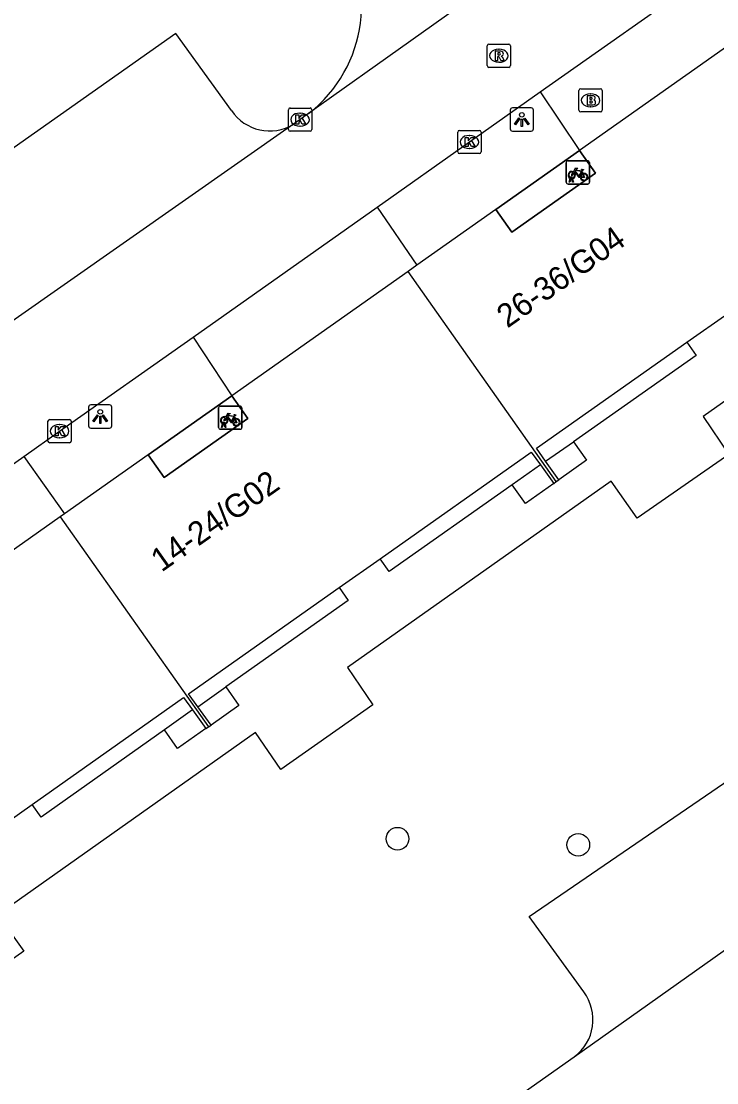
# Model space of a CAD drawing. Extents: x 159353 to 160616, y 385893 to 387321.
# Drawn here: x 160147.08 to 160176.98, y 387018.09 to 387063.72 of the extents above; entities that cross this region are included whole.
import ezdxf

# ---------------------------------------------------------------- set-up
doc = ezdxf.new("R2010")
doc.units = 0
for name, color, linetype in [('IMGEO_Boom', 7, 'Continuous'), ('IMGEO_Brandkraan', 7, 'Continuous'), ('IMGEO_Fietsenrek', 7, 'Continuous'), ('IMGEO_Kolk', 7, 'Continuous'), ('IMGEO_Lichtpunt', 7, 'Continuous'), ('IMGEO_Pand', 7, 'Continuous'), ('IMGEO_Pand_nummerreeks', 7, 'Continuous'), ('IMGEO_Pand_overbouw', 7, 'Continuous'), ('IMGEO_Parkeervlak_open', 7, 'Continuous'), ('IMGEO_Rijbaan_lokaal_open', 7, 'Continuous'), ('IMGEO_Rioolput', 7, 'Continuous'), ('IMGEO_Voetpad_open', 7, 'Continuous')]:
    doc.layers.add(name, color=color, linetype=linetype)

msp = doc.modelspace()

# ---------------------------------------------------------------- linework, layer by layer
at = {"layer": 'IMGEO_Boom'}
for centre in [(160163.258, 387028.577), (160171.028, 387028.316)]:
    msp.add_circle(centre, 0.489, dxfattribs=at)
at = {"layer": 'IMGEO_Brandkraan'}
for p, q in [((160171.057, 387059.896), (160171.057, 387060.748)), ((160171.132, 387060.822), (160171.984, 387060.822)), ((160172.058, 387060.748), (160172.058, 387059.896)), ((160171.545, 387060.602), (160171.57, 387060.602)), ((160171.984, 387059.822), (160171.132, 387059.822)), ((160171.568, 387060.042), (160171.543, 387060.042))]:
    msp.add_line(p, q, dxfattribs=at)
for points in [[(160171.057, 387059.896), (160171.057, 387060.748)], [(160171.132, 387060.822), (160171.984, 387060.822)], [(160172.058, 387060.748), (160172.058, 387059.896)], [(160171.405, 387060.522), (160171.405, 387060.122), (160171.618, 387060.122)], [(160171.636, 387060.522), (160171.405, 387060.522)], [(160171.584, 387060.441), (160171.53, 387060.441), (160171.53, 387060.365)], [(160171.53, 387060.365), (160171.583, 387060.365)], [(160171.592, 387060.289), (160171.53, 387060.289), (160171.53, 387060.208)], [(160171.53, 387060.208), (160171.592, 387060.208)], [(160171.984, 387059.822), (160171.132, 387059.822)]]:
    msp.add_lwpolyline(points, dxfattribs=at)
for centre, radius, start, end in [((160171.134, 387060.746), 0.0765, 91.552, 178.448), ((160171.134, 387060.746), 0.0765, 91.552, 178.448), ((160171.982, 387060.746), 0.0765, 1.552, 88.448), ((160171.982, 387060.746), 0.0765, 1.552, 88.448), ((160171.585, 387060.403), 0.0379, 267.8285, 90.9355), ((160171.593, 387060.248), 0.0404, 269.8759, 90.5077), ((160171.64, 387060.377), 0.145, 59.4692, 91.5367), ((160171.665, 387060.424), 0.0922, 285.5137, 58.1501), ((160171.67, 387060.232), 0.105, 301.3115, 78.989), ((160171.134, 387059.898), 0.0765, 181.552, 268.448), ((160171.134, 387059.898), 0.0765, 181.552, 268.448), ((160171.624, 387060.373), 0.251, 268.6676, 293.5347), ((160171.982, 387059.898), 0.0765, 271.552, 358.448), ((160171.982, 387059.898), 0.0765, 271.552, 358.448)]:
    msp.add_arc(centre, radius, start, end, dxfattribs=at)
for centre, major_axis, ratio, start_param, end_param in [((160171.544, 387060.322), (-0.387, 0.002), 0.722429, 4.712389, 7.853982), ((160171.569, 387060.322), (-0.39, 0.002), 0.717154, 1.570796, 4.712389)]:
    msp.add_ellipse(centre, major_axis=major_axis, ratio=ratio, start_param=start_param, end_param=end_param, dxfattribs=at)
at = {"layer": 'IMGEO_Fietsenrek'}
for p, q in [((160170.507, 387056.798), (160170.507, 387057.639)), ((160170.507, 387057.639), (160170.507, 387056.798)), ((160170.582, 387057.723), (160171.423, 387057.723)), ((160171.423, 387057.723), (160170.582, 387057.723)), ((160171.507, 387057.648), (160171.507, 387056.807)), ((160171.507, 387056.807), (160171.507, 387057.648)), ((160171.194, 387057.272), (160171.23, 387057.177)), ((160171.432, 387056.723), (160170.591, 387056.723)), ((160170.591, 387056.723), (160171.432, 387056.723)), ((160170.634, 387056.807), (160170.673, 387056.967)), ((160170.668, 387056.807), (160170.634, 387056.807)), ((160170.703, 387056.955), (160170.668, 387056.807)), ((160170.745, 387056.979), (160170.744, 387056.983)), ((160170.786, 387056.807), (160170.752, 387056.949)), ((160170.776, 387056.99), (160170.777, 387056.983)), ((160170.784, 387056.953), (160170.819, 387056.807)), ((160170.819, 387056.807), (160170.786, 387056.807)), ((160155.567, 387046.254), (160155.567, 387047.095)), ((160155.567, 387047.095), (160155.567, 387046.254)), ((160155.642, 387047.179), (160156.483, 387047.179)), ((160156.483, 387047.179), (160155.642, 387047.179)), ((160156.567, 387047.104), (160156.567, 387046.263)), ((160156.567, 387046.263), (160156.567, 387047.104)), ((160156.254, 387046.728), (160156.29, 387046.633)), ((160156.492, 387046.179), (160155.651, 387046.179)), ((160155.651, 387046.179), (160156.492, 387046.179)), ((160155.694, 387046.263), (160155.733, 387046.423)), ((160155.728, 387046.263), (160155.694, 387046.263)), ((160155.763, 387046.411), (160155.728, 387046.263)), ((160155.805, 387046.435), (160155.804, 387046.439)), ((160155.846, 387046.263), (160155.812, 387046.405)), ((160155.836, 387046.446), (160155.837, 387046.439)), ((160155.844, 387046.409), (160155.879, 387046.263)), ((160155.879, 387046.263), (160155.846, 387046.263))]:
    msp.add_line(p, q, dxfattribs=at)
for points in [[(160170.841, 387057.197), (160170.789, 387057.107), (160170.749, 387057.082), (160170.75, 387057.129), (160170.805, 387057.223)], [(160170.82, 387057.249), (160170.915, 387057.413), (160171.001, 387057.399), (160171.003, 387057.39), (160170.947, 387057.379), (160170.92, 387057.334), (160171.176, 387057.293)], [(160171.116, 387057.005), (160171.066, 387057.005), (160170.875, 387057.256), (160170.856, 387057.224)], [(160171.163, 387057.268), (160170.906, 387057.309), (160170.889, 387057.28), (160171.056, 387057.06), (160171.163, 387057.268)], [(160171.211, 387057.17), (160171.181, 387057.247), (160171.072, 387057.029), (160171.115, 387057.029)], [(160171.145, 387057.029), (160171.265, 387057.028), (160171.221, 387057.142)], [(160171.241, 387057.149), (160171.296, 387057.004), (160171.146, 387057.004)], [(160171.176, 387057.293), (160171.201, 387057.342), (160171.195, 387057.346), (160171.172, 387057.35), (160171.16, 387057.357), (160171.159, 387057.36), (160171.161, 387057.365), (160171.256, 387057.35), (160171.258, 387057.34), (160171.248, 387057.327), (160171.236, 387057.321), (160171.222, 387057.327), (160171.194, 387057.272)], [(160155.901, 387046.653), (160155.849, 387046.563), (160155.809, 387046.538), (160155.81, 387046.585), (160155.865, 387046.679)], [(160155.88, 387046.705), (160155.975, 387046.869), (160156.061, 387046.855), (160156.063, 387046.846), (160156.007, 387046.835), (160155.98, 387046.79), (160156.236, 387046.749)], [(160156.176, 387046.461), (160156.126, 387046.461), (160155.935, 387046.712), (160155.916, 387046.68)], [(160156.223, 387046.724), (160155.966, 387046.765), (160155.949, 387046.736), (160156.116, 387046.516), (160156.223, 387046.724)], [(160156.271, 387046.626), (160156.241, 387046.703), (160156.132, 387046.485), (160156.175, 387046.485)], [(160156.205, 387046.485), (160156.325, 387046.484), (160156.281, 387046.598)], [(160156.301, 387046.605), (160156.356, 387046.46), (160156.206, 387046.46)], [(160156.236, 387046.749), (160156.261, 387046.798), (160156.255, 387046.802), (160156.232, 387046.806), (160156.22, 387046.813), (160156.219, 387046.816), (160156.221, 387046.821), (160156.316, 387046.806), (160156.318, 387046.796), (160156.308, 387046.783), (160156.296, 387046.777), (160156.282, 387046.783), (160156.254, 387046.728)]]:
    msp.add_lwpolyline(points, dxfattribs=at)
for centre, radius, start, end in [((160170.585, 387057.645), 0.0779, 92.4484, 184.2845), ((160170.585, 387057.645), 0.0779, 92.4484, 184.2845), ((160171.429, 387057.645), 0.0779, 2.4484, 94.2845), ((160171.429, 387057.645), 0.0779, 2.4484, 94.2845), ((160170.747, 387057.108), 0.159, 62.6766, 242.1369), ((160170.747, 387057.108), 0.129, 63.3192, 238.903), ((160170.727, 387056.979), 0.0499, 12.8025, 158.6934), ((160170.747, 387057.108), 0.129, 283.6043, 43.4302), ((160170.747, 387057.108), 0.159, 283.5766, 46.6042), ((160171.274, 387057.024), 0.159, 113.3408, 178.3217), ((160171.274, 387057.024), 0.159, 187.0065, 105.7708), ((160171.274, 387057.024), 0.129, 113.923, 177.9556), ((160171.274, 387057.024), 0.129, 188.6715, 104.5883), ((160170.585, 387056.801), 0.0779, 182.4484, 274.2845), ((160170.585, 387056.801), 0.0779, 182.4484, 274.2845), ((160170.747, 387057.108), 0.159, 253.9967, 271.7867), ((160170.727, 387056.979), 0.0174, 12.8025, 163.4502), ((160170.747, 387057.108), 0.129, 253.415, 269.0204), ((160171.429, 387056.801), 0.0779, 272.4484, 4.2845), ((160171.429, 387056.801), 0.0779, 272.4484, 4.2845), ((160155.645, 387047.101), 0.0779, 92.4484, 184.2845), ((160155.645, 387047.101), 0.0779, 92.4484, 184.2845), ((160156.489, 387047.101), 0.0779, 2.4484, 94.2845), ((160156.489, 387047.101), 0.0779, 2.4484, 94.2845), ((160155.807, 387046.564), 0.159, 62.6766, 242.1369), ((160155.807, 387046.564), 0.129, 63.3192, 238.903), ((160155.807, 387046.564), 0.129, 283.6043, 43.4302), ((160155.807, 387046.564), 0.159, 283.5766, 46.6042), ((160156.334, 387046.48), 0.159, 113.3408, 178.3217), ((160156.334, 387046.48), 0.159, 187.0065, 105.7708), ((160156.334, 387046.48), 0.129, 113.923, 177.9556), ((160156.334, 387046.48), 0.129, 188.6715, 104.5883), ((160155.645, 387046.257), 0.0779, 182.4484, 274.2845), ((160155.645, 387046.257), 0.0779, 182.4484, 274.2845), ((160155.787, 387046.435), 0.0499, 12.8025, 158.6934), ((160155.807, 387046.564), 0.159, 253.9967, 271.7867), ((160155.787, 387046.435), 0.0174, 12.8025, 163.4502), ((160155.807, 387046.564), 0.129, 253.415, 269.0204), ((160156.489, 387046.257), 0.0779, 272.4484, 4.2845), ((160156.489, 387046.257), 0.0779, 272.4484, 4.2845)]:
    msp.add_arc(centre, radius, start, end, dxfattribs=at)
at = {"layer": 'IMGEO_Kolk'}
for p, q in [((160158.57, 387059.066), (160158.57, 387059.918)), ((160158.645, 387059.992), (160159.497, 387059.992)), ((160159.058, 387059.772), (160159.083, 387059.772)), ((160159.571, 387059.918), (160159.571, 387059.066)), ((160159.497, 387058.992), (160158.645, 387058.992)), ((160159.081, 387059.212), (160159.056, 387059.212)), ((160165.849, 387058.105), (160165.849, 387058.957)), ((160165.924, 387059.031), (160166.776, 387059.031)), ((160166.85, 387058.957), (160166.85, 387058.105)), ((160166.337, 387058.811), (160166.362, 387058.811)), ((160166.776, 387058.031), (160165.924, 387058.031)), ((160166.36, 387058.251), (160166.335, 387058.251)), ((160148.234, 387045.673), (160148.234, 387046.525)), ((160148.309, 387046.599), (160149.161, 387046.599)), ((160149.235, 387046.525), (160149.235, 387045.673)), ((160148.722, 387046.379), (160148.747, 387046.379)), ((160149.161, 387045.599), (160148.309, 387045.599)), ((160148.745, 387045.819), (160148.72, 387045.819))]:
    msp.add_line(p, q, dxfattribs=at)
for points in [[(160158.57, 387059.066), (160158.57, 387059.918)], [(160158.645, 387059.992), (160159.497, 387059.992)], [(160159.571, 387059.918), (160159.571, 387059.066)], [(160158.891, 387059.692), (160159.014, 387059.692), (160159.014, 387059.541), (160159.144, 387059.692), (160159.308, 387059.692), (160159.162, 387059.541), (160159.315, 387059.292), (160159.163, 387059.292), (160159.078, 387059.456), (160159.014, 387059.389), (160159.014, 387059.292), (160158.891, 387059.292), (160158.891, 387059.692)], [(160159.497, 387058.992), (160158.645, 387058.992)], [(160165.849, 387058.105), (160165.849, 387058.957)], [(160165.924, 387059.031), (160166.776, 387059.031)], [(160166.85, 387058.957), (160166.85, 387058.105)], [(160166.17, 387058.731), (160166.293, 387058.731), (160166.293, 387058.58), (160166.423, 387058.731), (160166.587, 387058.731), (160166.441, 387058.58), (160166.594, 387058.331), (160166.442, 387058.331), (160166.357, 387058.495), (160166.293, 387058.428), (160166.293, 387058.331), (160166.17, 387058.331), (160166.17, 387058.731)], [(160166.776, 387058.031), (160165.924, 387058.031)], [(160148.234, 387045.673), (160148.234, 387046.525)], [(160148.309, 387046.599), (160149.161, 387046.599)], [(160149.235, 387046.525), (160149.235, 387045.673)], [(160148.555, 387046.299), (160148.678, 387046.299), (160148.678, 387046.148), (160148.808, 387046.299), (160148.972, 387046.299), (160148.826, 387046.148), (160148.979, 387045.899), (160148.827, 387045.899), (160148.742, 387046.063), (160148.678, 387045.996), (160148.678, 387045.899), (160148.555, 387045.899), (160148.555, 387046.299)], [(160149.161, 387045.599), (160148.309, 387045.599)]]:
    msp.add_lwpolyline(points, dxfattribs=at)
for centre, start, end in [((160158.647, 387059.916), 91.552, 178.448), ((160158.647, 387059.916), 91.552, 178.448), ((160159.495, 387059.916), 1.552, 88.448), ((160159.495, 387059.916), 1.552, 88.448), ((160158.647, 387059.068), 181.552, 268.448), ((160158.647, 387059.068), 181.552, 268.448), ((160159.495, 387059.068), 271.552, 358.448), ((160159.495, 387059.068), 271.552, 358.448), ((160165.926, 387058.955), 91.552, 178.448), ((160165.926, 387058.955), 91.552, 178.448), ((160166.774, 387058.955), 1.552, 88.448), ((160166.774, 387058.955), 1.552, 88.448), ((160165.926, 387058.107), 181.552, 268.448), ((160165.926, 387058.107), 181.552, 268.448), ((160166.774, 387058.107), 271.552, 358.448), ((160166.774, 387058.107), 271.552, 358.448), ((160148.311, 387046.523), 91.552, 178.448), ((160148.311, 387046.523), 91.552, 178.448), ((160149.159, 387046.523), 1.552, 88.448), ((160149.159, 387046.523), 1.552, 88.448), ((160148.311, 387045.675), 181.552, 268.448), ((160148.311, 387045.675), 181.552, 268.448), ((160149.159, 387045.675), 271.552, 358.448), ((160149.159, 387045.675), 271.552, 358.448)]:
    msp.add_arc(centre, 0.0765, start, end, dxfattribs=at)
for centre, major_axis, ratio, start_param, end_param in [((160159.057, 387059.492), (-0.387, 0.002), 0.722429, 4.712389, 7.853982), ((160159.082, 387059.492), (-0.39, 0.002), 0.717154, 1.570796, 4.712389), ((160166.336, 387058.531), (-0.387, 0.002), 0.722429, 4.712389, 7.853982), ((160166.361, 387058.531), (-0.39, 0.002), 0.717154, 1.570796, 4.712389), ((160148.721, 387046.099), (-0.387, 0.002), 0.722429, 4.712389, 7.853982), ((160148.746, 387046.099), (-0.39, 0.002), 0.717154, 1.570796, 4.712389)]:
    msp.add_ellipse(centre, major_axis=major_axis, ratio=ratio, start_param=start_param, end_param=end_param, dxfattribs=at)
at = {"layer": 'IMGEO_Lichtpunt'}
for p, q in [((160168.103, 387059.899), (160168.103, 387059.092)), ((160168.103, 387059.899), (160168.103, 387059.092)), ((160169.005, 387059.994), (160168.197, 387059.994)), ((160169.005, 387059.994), (160168.197, 387059.994)), ((160169.099, 387059.092), (160169.099, 387059.899)), ((160169.099, 387059.092), (160169.099, 387059.899)), ((160168.197, 387058.998), (160169.005, 387058.998)), ((160168.197, 387058.998), (160169.005, 387058.998)), ((160149.982, 387047.133), (160149.982, 387046.326)), ((160149.982, 387047.133), (160149.982, 387046.326)), ((160150.884, 387047.228), (160150.076, 387047.228)), ((160150.884, 387047.228), (160150.076, 387047.228)), ((160150.978, 387046.326), (160150.978, 387047.133)), ((160150.978, 387046.326), (160150.978, 387047.133)), ((160150.076, 387046.232), (160150.884, 387046.232)), ((160150.076, 387046.232), (160150.884, 387046.232))]:
    msp.add_line(p, q, dxfattribs=at)
for points in [[(160168.477, 387059.563), (160168.516, 387059.535), (160168.328, 387059.273), (160168.29, 387059.3), (160168.477, 387059.563)], [(160168.579, 387059.515), (160168.626, 387059.515), (160168.626, 387059.193), (160168.579, 387059.193), (160168.579, 387059.515)], [(160168.689, 387059.535), (160168.727, 387059.562), (160168.914, 387059.3), (160168.875, 387059.272), (160168.689, 387059.535)], [(160150.356, 387046.797), (160150.395, 387046.769), (160150.207, 387046.507), (160150.169, 387046.534), (160150.356, 387046.797)], [(160150.458, 387046.749), (160150.505, 387046.749), (160150.505, 387046.427), (160150.458, 387046.427), (160150.458, 387046.749)], [(160150.568, 387046.769), (160150.606, 387046.796), (160150.793, 387046.534), (160150.754, 387046.506), (160150.568, 387046.769)]]:
    msp.add_lwpolyline(points, dxfattribs=at)
for centre in [(160168.602, 387059.697), (160150.481, 387046.931)]:
    msp.add_circle(centre, 0.0994, dxfattribs=at)
for centre, start, end in [((160168.197, 387059.899), 90, 180), ((160168.197, 387059.899), 90, 180), ((160169.005, 387059.899), 0, 90), ((160169.005, 387059.899), 0, 90), ((160168.197, 387059.092), 180, 270), ((160168.197, 387059.092), 180, 270), ((160169.005, 387059.092), 270, 0), ((160169.005, 387059.092), 270, 360), ((160150.076, 387047.133), 90, 180), ((160150.076, 387047.133), 90, 180), ((160150.884, 387047.133), 0, 90), ((160150.884, 387047.133), 0, 90), ((160150.076, 387046.326), 180, 270), ((160150.076, 387046.326), 180, 270), ((160150.884, 387046.326), 270, 0), ((160150.884, 387046.326), 270, 360)]:
    msp.add_arc(centre, 0.0946, start, end, dxfattribs=at)
at = {"layer": 'IMGEO_Pand'}
for points in [[(160178.859, 387063.651), (160171.076, 387058.166)], [(160171.076, 387058.166), (160171.761, 387057.193), (160168.165, 387054.651), (160167.479, 387055.623)], [(160167.479, 387055.623), (160164.091, 387053.233)], [(160163.711, 387052.965), (160156.136, 387047.621)], [(160164.091, 387053.233), (160163.711, 387052.965)], [(160170.083, 387043.933), (160163.711, 387052.965)], [(160175.698, 387049.924), (160177.451, 387051.16)], [(160169.625, 387044.803), (160169.225, 387045.364), (160175.698, 387049.924)], [(160156.136, 387047.621), (160156.822, 387046.649), (160153.23, 387044.112), (160152.544, 387045.085)], [(160162.507, 387040.612), (160169.006, 387045.196), (160169.401, 387044.649)], [(160152.544, 387045.085), (160148.941, 387042.542)], [(160170.191, 387044.01), (160169.625, 387044.803)], [(160169.401, 387044.649), (160169.974, 387043.856)], [(160169.974, 387043.856), (160170.083, 387043.933)], [(160170.083, 387043.933), (160170.191, 387044.01)], [(160148.762, 387042.416), (160141.187, 387037.069)], [(160148.941, 387042.542), (160148.762, 387042.416)], [(160148.762, 387042.416), (160155.134, 387033.388)], [(160160.754, 387039.376), (160162.507, 387040.612)], [(160154.678, 387034.255), (160154.28, 387034.81), (160160.754, 387039.376)], [(160147.552, 387030.05), (160154.058, 387034.644), (160154.443, 387034.113)], [(160155.244, 387033.465), (160154.678, 387034.255)], [(160154.443, 387034.113), (160155.024, 387033.311)], [(160155.024, 387033.311), (160155.134, 387033.388)], [(160155.134, 387033.388), (160155.244, 387033.465)], [(160145.807, 387028.818), (160147.552, 387030.05)]]:
    msp.add_lwpolyline(points, dxfattribs=at)
at = {"layer": 'IMGEO_Pand_overbouw'}
for points in [[(160167.479, 387055.623), (160168.165, 387054.651), (160171.761, 387057.193), (160171.076, 387058.166)], [(160152.544, 387045.085), (160153.23, 387044.112), (160156.822, 387046.649), (160156.136, 387047.621)]]:
    msp.add_lwpolyline(points, close=True, dxfattribs=at)
at = {"layer": 'IMGEO_Parkeervlak_open'}
for points in [[(160156.123, 387059.89), (160153.736, 387063.189), (160136.616, 387051.134), (160138.999, 387047.764)], [(160171.261, 387021.995), (160168.91, 387025.239), (160189.971, 387039.651)]]:
    msp.add_lwpolyline(points, dxfattribs=at)
for centre, radius, start, end in [((160157.761, 387060.966), 1.959, 213.2939, 301.6166), ((160169.658, 387020.797), 2.001, 306.8416, 36.7779)]:
    msp.add_arc(centre, radius, start, end, dxfattribs=at)
at = {"layer": 'IMGEO_Rijbaan_lokaal_open'}
for points in [[(160172.633, 387069.147), (160159.439, 387059.75)], [(160169.388, 387060.689), (160176.761, 387065.894)], [(160162.379, 387055.722), (160166.35, 387058.532), (160169.388, 387060.689)], [(160159.439, 387059.75), (160159.071, 387059.491), (160158.788, 387059.297)], [(160158.788, 387059.297), (160144.271, 387049.132), (160138.647, 387045.127)], [(160154.476, 387050.135), (160162.379, 387055.722)], [(160147.199, 387045.006), (160148.734, 387046.1), (160154.476, 387050.135)], [(160139.503, 387039.558), (160147.199, 387045.006)], [(160170.858, 387019.195), (160183.313, 387028.042), (160197.745, 387038.153)], [(160146.971, 387002.384), (160150.557, 387004.883), (160170.858, 387019.195)]]:
    msp.add_lwpolyline(points, dxfattribs=at)
msp.add_arc((160155.789, 387064.418), 5.926, 308.0166, 36.9337, dxfattribs=at)
at = {"layer": 'IMGEO_Rioolput'}
for p, q in [((160167.113, 387061.814), (160167.113, 387062.666)), ((160167.188, 387062.74), (160168.04, 387062.74)), ((160167.601, 387062.52), (160167.626, 387062.52)), ((160168.114, 387062.666), (160168.114, 387061.814)), ((160168.04, 387061.74), (160167.188, 387061.74)), ((160167.624, 387061.96), (160167.599, 387061.96))]:
    msp.add_line(p, q, dxfattribs=at)
for points in [[(160167.113, 387061.814), (160167.113, 387062.666)], [(160167.188, 387062.74), (160168.04, 387062.74)], [(160168.114, 387062.666), (160168.114, 387061.814)], [(160167.702, 387062.438), (160167.45, 387062.44), (160167.45, 387062.04)], [(160167.45, 387062.04), (160167.574, 387062.04), (160167.574, 387062.202), (160167.585, 387062.202)], [(160167.628, 387062.359), (160167.574, 387062.359), (160167.574, 387062.278)], [(160167.574, 387062.278), (160167.626, 387062.278)], [(160167.632, 387062.173), (160167.703, 387062.04), (160167.843, 387062.04), (160167.778, 387062.166)], [(160168.04, 387061.74), (160167.188, 387061.74)]]:
    msp.add_lwpolyline(points, dxfattribs=at)
for centre, radius, start, end in [((160167.19, 387062.664), 0.0765, 91.552, 178.448), ((160167.19, 387062.664), 0.0765, 91.552, 178.448), ((160168.038, 387062.664), 0.0765, 1.552, 88.448), ((160168.038, 387062.664), 0.0765, 1.552, 88.448), ((160167.584, 387062.149), 0.0533, 26.0293, 88.6989), ((160167.61, 387062.467), 0.19, 274.7715, 282.9687), ((160167.634, 387062.263), 0.0964, 77.0061, 93.1865), ((160167.648, 387062.32), 0.0378, 276.6634, 79.6772), ((160167.701, 387062.328), 0.109, 350.3612, 89.416), ((160167.699, 387062.328), 0.112, 277.5842, 350.9817), ((160167.683, 387062.113), 0.108, 29.5134, 73.7905), ((160167.19, 387061.816), 0.0765, 181.552, 268.448), ((160167.19, 387061.816), 0.0765, 181.552, 268.448), ((160168.038, 387061.816), 0.0765, 271.552, 358.448), ((160168.038, 387061.816), 0.0765, 271.552, 358.448)]:
    msp.add_arc(centre, radius, start, end, dxfattribs=at)
for centre, major_axis, ratio, start_param, end_param in [((160167.6, 387062.24), (-0.387, 0.002), 0.722429, 4.712389, 7.853982), ((160167.625, 387062.24), (-0.39, 0.002), 0.717154, 1.570796, 4.712389)]:
    msp.add_ellipse(centre, major_axis=major_axis, ratio=ratio, start_param=start_param, end_param=end_param, dxfattribs=at)
at = {"layer": 'IMGEO_Voetpad_open'}
for points in [[(160169.388, 387060.689), (160171.076, 387058.166)], [(160167.479, 387055.623), (160171.076, 387058.166)], [(160162.379, 387055.722), (160164.091, 387053.233)], [(160187.309, 387054.44), (160176.39, 387046.736), (160177.502, 387045.102), (160173.557, 387042.352), (160172.438, 387043.946), (160161.109, 387035.936), (160162.2, 387034.339), (160158.241, 387031.547), (160157.15, 387033.144), (160146.063, 387025.301), (160147.197, 387023.742), (160143.238, 387020.945), (160142.135, 387022.531), (160135.848, 387018.11)], [(160154.476, 387050.135), (160156.136, 387047.621)], [(160175.698, 387049.924), (160176.097, 387049.357), (160170.822, 387045.645)], [(160152.544, 387045.085), (160156.136, 387047.621)], [(160169.625, 387044.803), (160170.822, 387045.645)], [(160170.822, 387045.645), (160171.375, 387044.852), (160170.191, 387044.01)], [(160147.199, 387045.006), (160148.941, 387042.542)], [(160169.401, 387044.649), (160168.182, 387043.789)], [(160168.182, 387043.789), (160162.895, 387040.061), (160162.507, 387040.612)], [(160169.974, 387043.856), (160168.757, 387042.989), (160168.182, 387043.789)], [(160160.754, 387039.376), (160161.144, 387038.824), (160155.875, 387035.101)], [(160154.678, 387034.255), (160155.875, 387035.101)], [(160155.875, 387035.101), (160156.432, 387034.308), (160155.244, 387033.465)], [(160154.443, 387034.113), (160153.237, 387033.261)], [(160155.024, 387033.311), (160153.808, 387032.454), (160153.237, 387033.261)], [(160153.237, 387033.261), (160147.935, 387029.51), (160147.552, 387030.05)]]:
    msp.add_lwpolyline(points, dxfattribs=at)

# ---------------------------------------------------------------- texts
at = {"layer": 'IMGEO_Pand_nummerreeks'}
for s, rotation, p in [('26-36/G04', 35.2564, (160167.981, 387050.504)), ('14-24/G02', 35.2332, (160153.116, 387040.016))]:
    msp.add_text(s, height=1, rotation=rotation, dxfattribs=at).set_placement(p)

doc.saveas('drawing.dxf')
